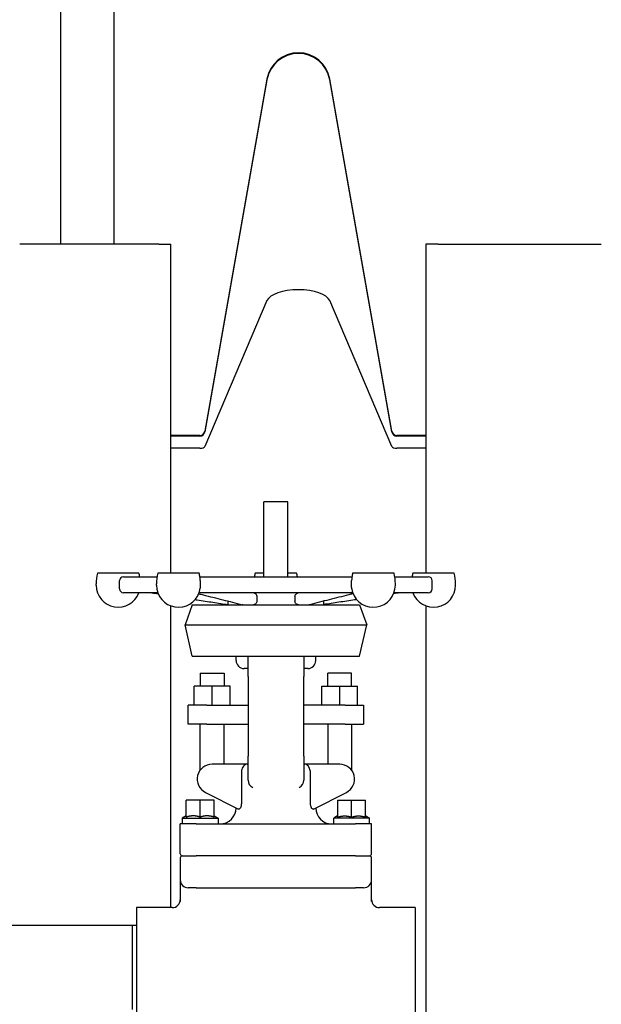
# Model space of a CAD drawing. Header units: inches. Extents: x 24 to 1128, y -94 to 748.
# Tile 503 of 573: x 974 to 983, y 260 to 275. Entities that reach past the tile are written whole.
import ezdxf

# ---------------------------------------------------------------- set-up
doc = ezdxf.new("R2010")
doc.units = ezdxf.units.IN
doc.header["$LTSCALE"] = 32
doc.header["$MEASUREMENT"] = 0
doc.layers.add('Visible (ANSI)', color=7, linetype='Continuous', lineweight=30)

msp = doc.modelspace()

# ---------------------------------------------------------------- linework, layer by layer
at = {"layer": 'Visible (ANSI)'}
for p, q in [((974.27166, 280.31362), (974.27166, 271.65737)), ((975.11166, 280.31362), (975.11166, 271.65737)), ((977.51176, 274.2442), (976.53803, 268.72191)), ((977.51176, 274.23225), (976.53803, 268.70996)), ((979.4703, 268.72191), (978.49657, 274.2442)), ((979.4703, 268.70996), (978.49657, 274.23225)), ((975.81416, 271.65737), (973.63416, 271.65737)), ((975.81416, 271.65737), (976.00416, 271.65737)), ((976.00416, 266.49862), (976.00416, 271.65737)), ((980.00416, 271.65737), (980.00416, 266.49862)), ((980.19416, 271.65737), (980.00416, 271.65737)), ((980.19416, 271.65737), (982.37416, 271.65737)), ((982.37416, 271.65737), (982.75416, 271.65737)), ((977.51176, 270.76956), (976.53803, 268.48216)), ((979.4703, 268.48216), (978.49657, 270.76956)), ((976.46112, 268.65737), (976.00416, 268.65737)), ((976.46112, 268.64542), (976.00416, 268.64542)), ((980.00416, 268.65737), (979.54721, 268.65737)), ((980.00416, 268.64542), (979.54721, 268.64542)), ((976.46112, 268.45542), (976.00416, 268.45542)), ((980.00416, 268.45542), (979.54721, 268.45542)), ((977.46416, 266.43862), (977.46416, 267.61362)), ((977.83916, 267.61362), (977.46416, 267.61362)), ((977.83916, 266.43862), (977.83916, 267.61362)), ((975.50392, 266.49862), (974.85392, 266.49862)), ((976.44842, 266.49862), (975.79842, 266.49862)), ((977.46416, 266.49862), (977.32666, 266.49862)), ((977.97666, 266.49862), (977.83916, 266.49862)), ((979.5049, 266.49862), (978.8549, 266.49862)), ((980.44941, 266.49862), (979.79941, 266.49862)), ((974.83424, 266.30632), (974.83424, 266.32777)), ((975.20166, 266.24862), (975.20166, 266.37862)), ((975.26166, 266.43862), (975.78697, 266.43862)), ((975.77875, 266.30632), (975.77875, 266.32777)), ((976.45988, 266.43862), (978.84345, 266.43862)), ((976.46572, 266.32777), (976.46572, 266.30632)), ((978.83761, 266.30632), (978.83761, 266.32777)), ((979.51636, 266.43862), (980.04166, 266.43862)), ((979.52458, 266.30632), (979.52458, 266.32777)), ((980.10166, 266.24862), (980.10166, 266.37862)), ((980.46908, 266.30632), (980.46908, 266.32777)), ((975.79946, 266.18862), (975.26166, 266.18862)), ((978.85595, 266.18862), (976.44738, 266.18862)), ((980.04166, 266.18862), (979.50386, 266.18862)), ((976.90166, 266.00112), (976.90166, 266.05776)), ((977.35276, 266.12535), (977.35276, 266.0602)), ((977.95057, 266.12535), (977.95057, 266.0602)), ((978.40166, 266.00112), (978.40166, 266.05776)), ((976.00416, 261.25112), (976.00416, 265.98293)), ((976.34059, 266.00112), (976.22739, 265.68755)), ((976.34059, 266.00112), (978.96274, 266.00112)), ((978.96274, 266.00112), (979.07593, 265.68755)), ((980.00416, 265.9833), (980.00416, 156.59497)), ((976.34059, 265.19287), (976.22739, 265.68755)), ((976.22739, 265.68755), (979.07593, 265.68755)), ((978.96274, 265.19287), (979.07593, 265.68755)), ((976.34059, 265.19287), (978.96274, 265.19287)), ((977.02666, 265.12612), (977.02666, 265.19287)), ((977.21416, 264.87612), (977.21416, 265.19287)), ((978.08916, 265.19287), (978.08916, 264.87612)), ((978.27666, 265.12612), (978.27666, 265.19287)), ((977.21416, 265.00112), (977.15166, 265.00112)), ((978.15166, 265.00112), (978.08916, 265.00112)), ((976.46416, 264.92612), (976.46416, 264.72612)), ((976.46416, 264.92612), (976.83916, 264.92612)), ((976.83916, 264.92612), (976.83916, 264.72612)), ((977.21416, 264.87612), (977.21416, 263.62612)), ((978.08916, 263.62612), (978.08916, 264.87612)), ((978.46416, 264.72612), (978.46416, 264.92612)), ((978.83916, 264.92612), (978.46416, 264.92612)), ((978.83916, 264.72612), (978.83916, 264.92612)), ((976.37041, 264.42612), (976.37041, 264.72612)), ((976.65166, 264.72612), (976.37041, 264.72612)), ((976.65166, 264.42612), (976.65166, 264.72612)), ((976.93291, 264.72612), (976.65166, 264.72612)), ((976.93291, 264.42612), (976.93291, 264.72612)), ((978.37041, 264.42612), (978.37041, 264.72612)), ((978.37041, 264.72612), (978.65166, 264.72612)), ((978.65166, 264.72612), (978.93291, 264.72612)), ((978.65166, 264.42612), (978.65166, 264.72612)), ((978.93291, 264.42612), (978.93291, 264.72612)), ((976.27666, 264.12612), (976.27666, 264.42612)), ((976.56729, 264.42612), (976.27666, 264.42612)), ((976.56729, 264.42612), (977.21416, 264.42612)), ((978.73604, 264.42612), (978.08916, 264.42612)), ((978.73604, 264.42612), (979.02666, 264.42612)), ((979.02666, 264.42612), (979.02666, 264.12612)), ((976.56729, 264.12612), (976.27666, 264.12612)), ((976.46416, 263.40669), (976.46416, 264.12612)), ((976.56729, 264.12612), (977.21416, 264.12612)), ((976.83916, 263.50112), (976.83916, 264.12612)), ((978.73604, 264.12612), (978.08916, 264.12612)), ((978.46416, 264.12612), (978.46416, 263.50112)), ((978.73604, 264.12612), (979.02666, 264.12612)), ((978.83916, 264.12612), (978.83916, 263.40669)), ((977.21416, 263.25112), (977.21416, 263.62612)), ((978.08916, 263.62612), (978.08916, 263.25112)), ((977.19907, 263.50112), (976.65166, 263.50112)), ((977.19907, 263.50112), (977.21416, 263.50112)), ((978.08916, 263.50112), (978.10426, 263.50112)), ((978.65166, 263.50112), (978.10426, 263.50112)), ((977.1104, 263.37612), (977.1104, 262.88634)), ((978.19293, 262.88634), (978.19293, 263.37612)), ((976.24541, 262.67053), (976.24541, 262.93862)), ((976.46416, 262.93862), (976.24541, 262.93862)), ((976.46416, 262.67053), (976.46416, 262.93862)), ((976.68291, 262.93862), (976.46416, 262.93862)), ((976.54635, 263.05953), (977.06338, 262.79805)), ((976.68291, 262.67053), (976.68291, 262.93862)), ((978.23995, 262.79805), (978.75698, 263.05953)), ((978.62041, 262.93862), (978.83916, 262.93862)), ((978.62041, 262.67053), (978.62041, 262.93862)), ((978.83916, 262.93862), (979.05791, 262.93862)), ((978.83916, 262.67053), (978.83916, 262.93862)), ((979.05791, 262.67053), (979.05791, 262.93862)), ((977.02666, 262.81362), (977.02666, 262.81662)), ((978.27666, 262.81362), (978.27666, 262.81662)), ((976.24291, 262.68862), (976.18291, 262.65398)), ((976.18291, 262.65398), (976.18291, 262.56362)), ((976.18291, 262.65398), (976.74541, 262.65398)), ((976.24541, 262.68862), (976.24291, 262.68862)), ((976.38351, 262.68862), (976.32607, 262.68862)), ((976.60226, 262.68862), (976.54482, 262.68862)), ((976.68541, 262.68862), (976.68291, 262.68862)), ((976.68541, 262.68862), (976.74541, 262.65398)), ((976.74541, 262.65398), (976.74541, 262.56362)), ((978.61791, 262.68862), (978.55791, 262.65398)), ((979.12041, 262.65398), (978.55791, 262.65398)), ((978.55791, 262.56362), (978.55791, 262.65398)), ((978.61791, 262.68862), (978.62041, 262.68862)), ((978.70107, 262.68862), (978.75851, 262.68862)), ((978.91982, 262.68862), (978.97726, 262.68862)), ((979.05791, 262.68862), (979.06041, 262.68862)), ((979.06041, 262.68862), (979.12041, 262.65398)), ((979.12041, 262.56362), (979.12041, 262.65398)), ((976.15166, 262.09487), (976.15166, 262.56362)), ((976.40166, 262.56362), (976.15166, 262.56362)), ((976.40166, 262.56362), (978.90166, 262.56362)), ((979.15166, 262.56362), (978.90166, 262.56362)), ((979.15166, 262.09487), (979.15166, 262.56362)), ((976.15166, 262.03237), (976.15166, 261.68862)), ((976.18291, 262.06362), (976.40166, 262.06362)), ((978.90166, 262.06362), (976.40166, 262.06362)), ((978.90166, 262.06362), (979.12041, 262.06362)), ((979.15166, 261.68862), (979.15166, 262.03237)), ((976.15166, 261.68862), (976.15166, 261.34629)), ((976.40166, 261.56362), (976.27666, 261.56362)), ((976.40166, 261.56362), (977.65166, 261.56362)), ((977.65166, 261.56362), (978.90166, 261.56362)), ((979.02666, 261.56362), (978.90166, 261.56362)), ((979.15166, 261.34629), (979.15166, 261.68862)), ((976.02666, 261.25112), (975.46666, 261.25112)), ((975.46666, 261.25112), (975.46666, 259.37612)), ((979.83666, 261.25112), (979.27666, 261.25112)), ((979.83666, 261.25112), (979.83666, 259.37612)), ((975.40416, 260.97112), (972.84166, 260.97112)), ((975.46666, 260.96949), (975.40416, 260.97112)), ((975.40416, 259.65612), (975.40416, 260.97112))]:
    msp.add_line(p, q, dxfattribs=at)
for centre, radius, start, end in [((978.00416, 274.15737), 0.5, 10, 170), ((978.00416, 274.14542), 0.5, 10, 170), ((976.46112, 268.73547), 0.0781, 270, 350), ((976.46112, 268.72352), 0.0781, 270, 350), ((979.54721, 268.73547), 0.0781, 190, 270), ((979.54721, 268.72352), 0.0781, 190, 270), ((975.586, 266.32777), 0.75176, 166.863217, 180), ((974.77183, 266.32777), 0.75176, 8.479986, 13.136783), ((976.53051, 266.32777), 0.75176, 166.863217, 180), ((975.71633, 266.32777), 0.75176, 7.980025, 13.136783), ((978.05875, 266.32777), 0.75176, 166.863217, 171.520014), ((977.24458, 266.32777), 0.75176, 8.479986, 13.136783), ((979.58699, 266.32777), 0.75176, 166.863217, 172.019975), ((978.77282, 266.32777), 0.75176, 0, 13.136783), ((980.5315, 266.32777), 0.75176, 166.863217, 171.520014), ((979.71732, 266.32777), 0.75176, 0, 13.136783), ((975.26166, 266.37862), 0.06, 90, 180), ((980.04166, 266.37862), 0.06, 0, 90), ((975.17892, 266.30632), 0.34467, 180, 340.03444), ((975.26166, 266.24862), 0.06, 180, 270), ((976.12342, 266.30632), 0.34467, 180, 341.681567), ((979.1799, 266.30632), 0.34467, 198.318433, 0), ((980.12441, 266.30632), 0.34467, 199.96556, 0), ((980.04166, 266.24862), 0.06, 270, 0), ((977.15166, 265.12612), 0.125, 180, 270), ((978.15166, 265.12612), 0.125, 270, 0), ((976.65166, 263.26777), 0.23335, 90, 243.172694), ((978.65166, 263.26777), 0.23335, 296.827306, 90), ((977.33916, 263.25112), 0.125, 180, 245.901134), ((977.96416, 263.25112), 0.125, 294.098866, 0), ((976.77666, 262.81362), 0.25, 270, 0), ((978.52666, 262.81362), 0.25, 180, 270), ((976.18291, 262.09487), 0.03125, 180, 270), ((976.18291, 262.03237), 0.03125, 90, 180), ((979.12041, 262.09487), 0.03125, 270, 0), ((979.12041, 262.03237), 0.03125, 0, 90), ((976.27666, 261.68862), 0.125, 180, 270), ((979.02666, 261.68862), 0.125, 270, 0), ((976.02666, 261.37612), 0.125, 270, 0), ((979.27666, 261.37612), 0.125, 180, 270)]:
    msp.add_arc(centre, radius, start, end, dxfattribs=at)
for centre, major_axis, start_param, end_param in [((978.00416, 270.7336), (-0.5, 0), 3.31612558, 6.10865238), ((976.46112, 268.48777), (0.0781, 0), 4.71238898, 6.10865238), ((979.54721, 268.48777), (0.0781, 0), 3.31612558, 4.71238898)]:
    msp.add_ellipse(centre, major_axis=major_axis, ratio=0.41421356, start_param=start_param, end_param=end_param, dxfattribs=at)
for points, knots in [([(976.46409, 266.37862), (976.46369, 266.38493), (976.46334, 266.39115), (976.46267, 266.40408), (976.46238, 266.41048), (976.46176, 266.42222), (976.46142, 266.4272), (976.46093, 266.43132), (976.46087, 266.43174), (976.46082, 266.43213)], [0.256029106, 0.256029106, 0.256029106, 0.256029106, 0.303466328, 0.303466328, 0.359722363, 0.359722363, 0.422674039, 0.422674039, 0.430103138, 0.430103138, 0.430103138, 0.430103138]), ([(978.83761, 266.32777), (978.83761, 266.34028), (978.8379, 266.35279), (978.8387, 266.36974), (978.83895, 266.37418), (978.83924, 266.37862)], [0, 0, 0, 0, 0.095356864, 0.095356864, 0.129295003, 0.129295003, 0.129295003, 0.129295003]), ([(978.84251, 266.43213), (978.84223, 266.43013), (978.84199, 266.42765), (978.84141, 266.41979), (978.84111, 266.41366), (978.84045, 266.40008), (978.8401, 266.393), (978.83953, 266.38325), (978.83938, 266.38094), (978.83924, 266.37862)], [0.66984584, 0.66984584, 0.66984584, 0.66984584, 0.710456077, 0.710456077, 0.777323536, 0.777323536, 0.836617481, 0.836617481, 0.854862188, 0.854862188, 0.854862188, 0.854862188]), ([(976.44157, 266.17372), (976.46459, 266.16791), (976.48762, 266.16211), (976.56171, 266.14342), (976.61277, 266.13054), (976.7149, 266.10479), (976.76597, 266.09192), (976.86811, 266.0662), (976.91918, 266.05335), (977.02133, 266.02768), (977.07241, 266.01485), (977.12352, 266.00206)], [0.93208853, 0.93208853, 0.93208853, 0.93208853, 1.23382306, 1.23382306, 1.90300859, 1.90300859, 2.57219412, 2.57219412, 3.24137965, 3.24137965, 3.91056518, 3.91056518, 3.91056518, 3.91056518]), ([(976.45063, 266.19804), (976.45154, 266.20081), (976.45249, 266.2042), (976.45462, 266.21292), (976.45614, 266.22026), (976.45861, 266.23352), (976.45999, 266.24159), (976.46112, 266.24862)], [0.864360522, 0.864360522, 0.864360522, 0.864360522, 0.90783838, 0.90783838, 0.96968067, 0.96968067, 1.02416142, 1.02416142, 1.02416142, 1.02416142]), ([(977.31166, 266.18612), (977.31328, 266.18557), (977.31489, 266.18495), (977.32321, 266.18121), (977.32941, 266.17674), (977.34022, 266.16531), (977.34469, 266.15835), (977.34942, 266.14668), (977.35067, 266.14252), (977.35234, 266.134), (977.35276, 266.12968), (977.35276, 266.12535)], [0.044266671, 0.044266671, 0.044266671, 0.044266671, 0.058793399, 0.058793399, 0.120579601, 0.120579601, 0.184530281, 0.184530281, 0.217797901, 0.217797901, 0.250809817, 0.250809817, 0.250809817, 0.250809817]), ([(977.95057, 266.12535), (977.95057, 266.13332), (977.95201, 266.14123), (977.95758, 266.15635), (977.96178, 266.16342), (977.97232, 266.17542), (977.9786, 266.18027), (977.9875, 266.18457), (977.98957, 266.18541), (977.99167, 266.18612)], [0, 0, 0, 0, 0.060794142, 0.060794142, 0.124198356, 0.124198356, 0.187996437, 0.187996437, 0.206750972, 0.206750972, 0.206750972, 0.206750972]), ([(978.86176, 266.17372), (978.83873, 266.16791), (978.81571, 266.16211), (978.74162, 266.14342), (978.69056, 266.13054), (978.58843, 266.10479), (978.53736, 266.09192), (978.43522, 266.0662), (978.38415, 266.05335), (978.28199, 266.02768), (978.23091, 266.01485), (978.17981, 266.00206)], [0.93226417, 0.93226417, 0.93226417, 0.93226417, 1.23399871, 1.23399871, 1.90318425, 1.90318425, 2.5723698, 2.5723698, 3.24155534, 3.24155534, 3.91074089, 3.91074089, 3.91074089, 3.91074089]), ([(978.84221, 266.24862), (978.84334, 266.24159), (978.84472, 266.23352), (978.84718, 266.22026), (978.84871, 266.21292), (978.85083, 266.2042), (978.85179, 266.20081), (978.8527, 266.19804)], [0, 0, 0, 0, 0.054480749, 0.054480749, 0.11632304, 0.11632304, 0.159800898, 0.159800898, 0.159800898, 0.159800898]), ([(976.38595, 266.08298), (976.39622, 266.08138), (976.40648, 266.07978), (976.49943, 266.06532), (976.58211, 266.05246), (976.74375, 266.02735), (976.8227, 266.0151), (976.90166, 266.00288)], [2.37861559, 2.37861559, 2.37861559, 2.37861559, 2.46176548, 2.46176548, 3.13140025, 3.13140025, 3.77073416, 3.77073416, 3.77073416, 3.77073416]), ([(977.35276, 266.0602), (977.35276, 266.05244), (977.35138, 266.04477), (977.34599, 266.03058), (977.34211, 266.0242), (977.33234, 266.01335), (977.32654, 266.00901), (977.31684, 266.00439), (977.31334, 266.00317), (977.30621, 266.00154), (977.30258, 266.00112), (977.29897, 266.00112)], [0, 0, 0, 0, 0.059120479, 0.059120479, 0.117109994, 0.117109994, 0.175625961, 0.175625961, 0.206762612, 0.206762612, 0.237973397, 0.237973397, 0.237973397, 0.237973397]), ([(978.00436, 266.00112), (977.99736, 266.00112), (977.99037, 266.00266), (977.97732, 266.00865), (977.97138, 266.01299), (977.96142, 266.02389), (977.95747, 266.0303), (977.95198, 266.0446), (977.95057, 266.05235), (977.95057, 266.0602)], [0, 0, 0, 0, 0.060407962, 0.060407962, 0.119900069, 0.119900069, 0.178343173, 0.178343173, 0.238137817, 0.238137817, 0.238137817, 0.238137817]), ([(978.91738, 266.08298), (978.90711, 266.08138), (978.89684, 266.07978), (978.8039, 266.06532), (978.72121, 266.05246), (978.55958, 266.02735), (978.48063, 266.0151), (978.40166, 266.00288)], [2.39437536, 2.39437536, 2.39437536, 2.39437536, 2.47752523, 2.47752523, 3.14716, 3.14716, 3.7864939, 3.7864939, 3.7864939, 3.7864939]), ([(977.19907, 263.50112), (977.19899, 263.50112), (977.19891, 263.50112), (977.1881, 263.50108), (977.17753, 263.49809), (977.15858, 263.48662), (977.15014, 263.47878), (977.13584, 263.45963), (977.12988, 263.44898), (977.1201, 263.42577), (977.11627, 263.41365), (977.11332, 263.40112)], [-0.457659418, -0.457659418, -0.457659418, -0.457659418, -0.456707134, -0.456707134, -0.323045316, -0.323045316, -0.203350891, -0.203350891, -0.098062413, -0.098062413, 0, 0, 0, 0]), ([(978.19001, 263.40112), (978.18705, 263.41365), (978.18323, 263.42577), (978.17345, 263.44898), (978.16749, 263.45963), (978.15318, 263.47878), (978.14475, 263.48662), (978.1258, 263.49809), (978.11522, 263.50108), (978.10441, 263.50112), (978.10434, 263.50112), (978.10426, 263.50112)], [-0.459866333, -0.459866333, -0.459866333, -0.459866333, -0.361125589, -0.361125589, -0.255108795, -0.255108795, -0.134586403, -0.134586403, 0, 0, 0.000958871, 0.000958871, 0.000958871, 0.000958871]), ([(977.0936, 262.81362), (977.09007, 262.80795), (977.08608, 262.80377), (977.07679, 262.79713), (977.07131, 262.79567), (977.06533, 262.79719), (977.06434, 262.79757), (977.06338, 262.79805)], [-0.412603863, -0.412603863, -0.412603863, -0.412603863, -0.334501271, -0.334501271, -0.2278539, -0.2278539, -0.205723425, -0.205723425, -0.205723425, -0.205723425]), ([(977.1104, 262.88634), (977.1104, 262.87333), (977.10912, 262.8594), (977.10362, 262.83453), (977.09942, 262.8236), (977.09439, 262.81491), (977.094, 262.81426), (977.0936, 262.81362)], [0, 0, 0, 0, 0.099124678, 0.099124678, 0.198249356, 0.198249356, 0.206443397, 0.206443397, 0.206443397, 0.206443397]), ([(978.20972, 262.81362), (978.20933, 262.81426), (978.20894, 262.81491), (978.20391, 262.8236), (978.1997, 262.83453), (978.19421, 262.8594), (978.19293, 262.87333), (978.19293, 262.88634)], [0.621272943, 0.621272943, 0.621272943, 0.621272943, 0.629466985, 0.629466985, 0.728591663, 0.728591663, 0.827716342, 0.827716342, 0.827716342, 0.827716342]), ([(978.23995, 262.79805), (978.23689, 262.79651), (978.23348, 262.79607), (978.22551, 262.79788), (978.22084, 262.80053), (978.214, 262.80752), (978.21179, 262.81031), (978.20972, 262.81362)], [-3.056929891, -3.056929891, -3.056929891, -3.056929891, -2.988174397, -2.988174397, -2.909263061, -2.909263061, -2.870657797, -2.870657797, -2.870657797, -2.870657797])]:
    msp.add_open_spline(points, degree=3, knots=knots, dxfattribs=at)
for points in [[(976.46409, 266.37862), (976.46518, 266.3617), (976.46572, 266.34474), (976.46572, 266.32777)], [(975.70804, 266.18862), (975.74049, 266.18356), (975.77294, 266.1785), (975.80539, 266.17344)], [(976.46572, 266.30632), (976.46572, 266.28723), (976.46421, 266.26784), (976.46112, 266.24862)], [(977.30414, 266.18862), (977.30665, 266.18779), (977.30916, 266.18695), (977.31166, 266.18612)], [(977.99167, 266.18612), (977.99417, 266.18695), (977.99668, 266.18779), (977.99918, 266.18862)], [(978.84221, 266.24862), (978.83912, 266.26784), (978.83761, 266.28723), (978.83761, 266.30632)], [(979.59529, 266.18862), (979.56284, 266.18356), (979.53039, 266.1785), (979.49794, 266.17344)], [(977.13115, 266.00112), (977.12857, 266.00112), (977.12601, 266.00144), (977.12352, 266.00206)], [(978.17981, 266.00206), (978.17731, 266.00144), (978.17475, 266.00112), (978.17218, 266.00112)], [(977.11332, 263.40112), (977.11134, 263.39274), (977.1104, 263.38404), (977.1104, 263.37612)], [(978.19293, 263.37612), (978.19293, 263.38404), (978.19199, 263.39274), (978.19001, 263.40112)]]:
    msp.add_open_spline(points, degree=3, dxfattribs=at)
for points, weights in [([(976.32607, 262.68862), (976.28841, 262.68486), (976.24541, 262.67053)], [1.60874112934, 1.58525582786, 1.50177150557]), ([(976.46416, 262.67053), (976.42117, 262.68486), (976.38351, 262.68862)], [1.50177150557, 1.58525582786, 1.60874112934]), ([(976.54482, 262.68862), (976.50716, 262.68486), (976.46416, 262.67053)], [1.60874112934, 1.58525582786, 1.50177150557]), ([(976.68291, 262.67053), (976.63992, 262.68486), (976.60226, 262.68862)], [1.50177150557, 1.58525582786, 1.60874112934]), ([(978.62041, 262.67053), (978.66341, 262.68486), (978.70107, 262.68862)], [1.50177150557, 1.58525582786, 1.60874112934]), ([(978.75851, 262.68862), (978.79617, 262.68486), (978.83916, 262.67053)], [1.60874112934, 1.58525582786, 1.50177150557]), ([(978.83916, 262.67053), (978.88216, 262.68486), (978.91982, 262.68862)], [1.50177150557, 1.58525582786, 1.60874112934]), ([(978.97726, 262.68862), (979.01492, 262.68486), (979.05791, 262.67053)], [1.60874112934, 1.58525582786, 1.50177150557])]:
    msp.add_rational_spline(points, weights, degree=2, dxfattribs=at)

doc.saveas('drawing.dxf')
